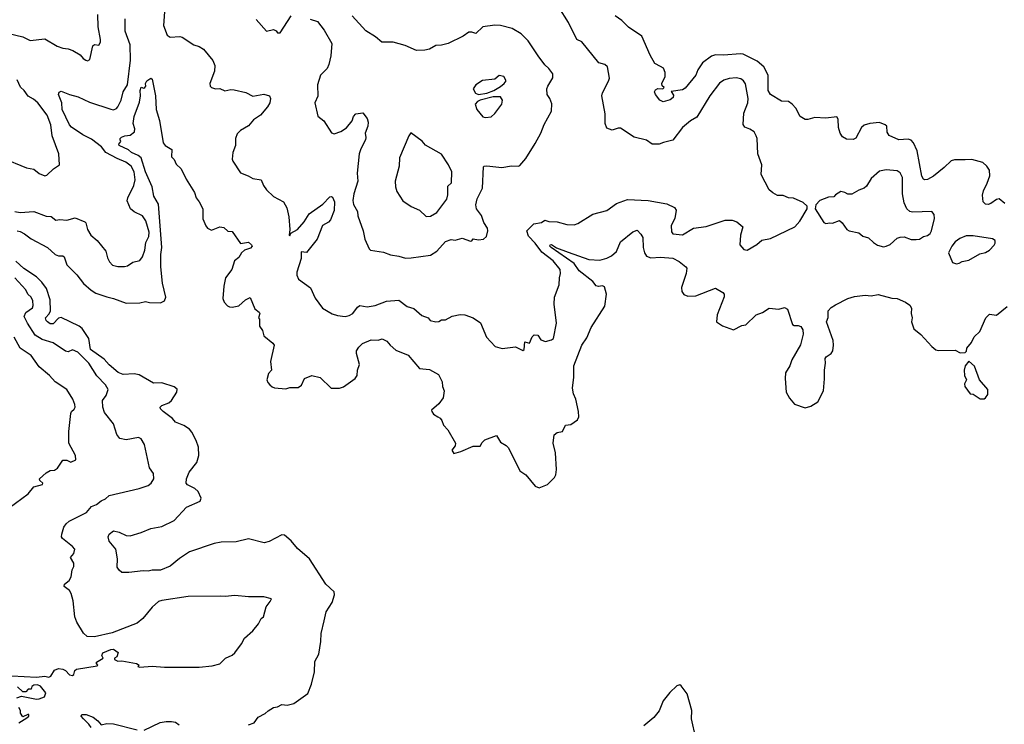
# Model space of a CAD drawing. Extents: x 1245515 to 1420776, y 606314 to 671314.
# Tile 351 of 385: x 1407083 to 1414232, y 628525 to 633638. Entities that reach past the tile are written whole.
import ezdxf

# ---------------------------------------------------------------- set-up
doc = ezdxf.new("R2010")
doc.units = 0

msp = doc.modelspace()

# ---------------------------------------------------------------- linework, layer by layer
at = {"layer": '0CON10XD'}
for points in [[(1408133.3, 633695), (1408126.9, 633595), (1408153.3, 633525), (1408175, 633510), (1408245, 633516.2), (1408261.7, 633511.7), (1408347.5, 633455), (1408385, 633444), (1408416.7, 633425), (1408485, 633341.2), (1408499.2, 633305), (1408496.9, 633265), (1408464, 633175), (1408466.7, 633155), (1408475, 633146.7), (1408505, 633136.2), (1408535, 633138), (1408571.2, 633121.2), (1408615, 633130.6), (1408639.1, 633129.1), (1408725, 633110), (1408775, 633083.3), (1408855, 633097.5), (1408896.2, 633086.2), (1408904, 633065), (1408898.1, 633035), (1408882.5, 633005), (1408831.9, 632945), (1408780, 632910), (1408745, 632868.6), (1408685, 632834), (1408661.3, 632808.7), (1408648.6, 632775), (1408650, 632725), (1408630, 632675), (1408625.8, 632625), (1408630.7, 632610.7), (1408685.5, 632525.6), (1408742.5, 632505), (1408775, 632484.3), (1408836.9, 632476.9), (1408852.2, 632435), (1408875, 632403.1), (1408925, 632354.3), (1408997.5, 632315), (1409021.7, 632271.7), (1409037.7, 632207.7), (1409044.2, 632115), (1409040, 632075), (1409045, 632070), (1409052, 632088), (1409100, 632115), (1409147.9, 632172.1), (1409185, 632228), (1409285, 632298), (1409335, 632352), (1409345, 632356), (1409355, 632351.2), (1409369.4, 632315), (1409366, 632254), (1409340.5, 632185), (1409325, 632168.5), (1409281.9, 632145), (1409242.9, 632045), (1409165, 631948.1), (1409125.8, 631954.2), (1409125.5, 631905), (1409095.8, 631805), (1409094.1, 631784.1), (1409106.2, 631755), (1409195, 631691.2), (1409227.9, 631617.9), (1409282.5, 631545), (1409352.6, 631502.6), (1409390.7, 631490.7), (1409445, 631484.4), (1409475, 631490.6), (1409502, 631505), (1409535, 631551.2), (1409552.5, 631565), (1409605, 631554.6), (1409663.3, 631565), (1409746.7, 631595), (1409835, 631603.1), (1409895, 631556.9), (1409945, 631541.4), (1410001.7, 631491.7), (1410047.5, 631475), (1410062.5, 631455), (1410105, 631446.2), (1410125, 631448), (1410145, 631460), (1410175, 631460), (1410222.5, 631487.5), (1410281.2, 631498.8), (1410315, 631495.8), (1410375, 631474.3), (1410427.7, 631437.7), (1410473.3, 631335), (1410535, 631266.7), (1410585, 631251.2), (1410683, 631263), (1410735, 631237.5), (1410746.4, 631243.6), (1410750, 631300), (1410785, 631290), (1410803, 631337), (1410818.3, 631351.7), (1410845, 631347.5), (1410867.5, 631315), (1410901.7, 631301.7), (1410945, 631313.8), (1410958, 631325), (1410979.4, 631435), (1410963.2, 631573.2), (1410965.8, 631625), (1411000, 631715), (1411002, 631765), (1411010, 631795), (1411008, 631825), (1410955, 631888.5), (1410875, 631952.1), (1410825, 632017.1), (1410775.9, 632065.9), (1410766, 632105), (1410815, 632156), (1410872.5, 632165), (1410895, 632183.3), (1410925, 632172.9), (1410985, 632171.1), (1411055, 632150.6), (1411109.7, 632150.3), (1411135, 632160), (1411245, 632226.9), (1411345.6, 632254.4), (1411415, 632302.9), (1411495, 632332.2), (1411645, 632325.4), (1411782.2, 632302.2), (1411836.2, 632275), (1411850, 632255), (1411839.2, 632195), (1411811.8, 632145), (1411815, 632097.5), (1411825, 632084.4), (1411895, 632077.3), (1411975, 632124.4), (1412067, 632137), (1412205, 632182.5), (1412255, 632183.6), (1412289.9, 632169.9), (1412333.3, 632135), (1412316.5, 632075), (1412312, 632005), (1412340.8, 631970.8), (1412365, 631966.2), (1412434.3, 632005.7), (1412472.3, 632037.7), (1412535, 632051.2), (1412711.2, 632135), (1412748, 632175), (1412800, 632265), (1412800, 632285), (1412772.5, 632312.5), (1412702.3, 632342.3), (1412665, 632346.2), (1412625, 632361.2), (1412585, 632362), (1412551.2, 632381.2), (1412524.2, 632404.2), (1412466, 632515), (1412471.2, 632585), (1412443.3, 632663.3), (1412438.2, 632775), (1412431.1, 632795), (1412414.6, 632824.5), (1412385, 632844.4), (1412347.8, 632857.8), (1412336.7, 632876.7), (1412341.3, 632958.7), (1412368.8, 633035), (1412372.3, 633065), (1412353.1, 633173.1), (1412337.1, 633195), (1412318, 633208), (1412285, 633215.5), (1412235, 633210.9), (1412195, 633198.9), (1412165, 633177.8), (1412093.6, 633085), (1411999.2, 632930.8), (1411952.5, 632905), (1411895.8, 632855), (1411825, 632764.2), (1411757.5, 632747.5), (1411725, 632733.8), (1411675, 632734), (1411633.9, 632763.9), (1411545, 632784.3), (1411445, 632850), (1411428.3, 632851.7), (1411385, 632836.7), (1411345, 632850), (1411333.9, 632883.9), (1411334.4, 632955), (1411310.3, 633085), (1411314, 633106), (1411359.1, 633190.9), (1411365.8, 633214.2), (1411350, 633295), (1411331.7, 633311.7), (1411288, 633325), (1411165, 633478), (1411128, 633495), (1411067.7, 633617.7), (1410998, 633728)], [(1407005, 633538.8), (1407105, 633514.2), (1407157.6, 633487.6), (1407265, 633498.2), (1407353.8, 633445), (1407395, 633430), (1407435, 633426.5), (1407468.8, 633415), (1407522, 633382), (1407544, 633355), (1407563.2, 633343.2), (1407575, 633340), (1407591.7, 633348.3), (1407615, 633447.5), (1407625, 633456.7), (1407656.2, 633453.8), (1407668.8, 633475), (1407670, 633495), (1407651.4, 633585), (1407649.4, 633675)], [(1407046.7, 632245), (1407085, 632239.2), (1407185, 632245.5), (1407275, 632212.9), (1407310.2, 632210.2), (1407345, 632182.5), (1407375, 632188.6), (1407425, 632182.5), (1407485, 632200.6), (1407555, 632171.2), (1407563.9, 632163.9), (1407574, 632115), (1407600, 632075), (1407645, 632036.2), (1407707.6, 631957.6), (1407719.1, 631909.1), (1407735, 631880), (1407757.3, 631857.3), (1407795, 631846), (1407844.1, 631845.9), (1407865, 631852.9), (1407905, 631878.5), (1407955, 631890), (1407975, 631917.5), (1407992.5, 631965), (1407998.5, 632021.5), (1408019.2, 632065), (1408022, 632095), (1407999.2, 632179.2), (1407975.4, 632215.4), (1407915, 632244.4), (1407888, 632265), (1407863.4, 632323.4), (1407867.5, 632345), (1407910.5, 632435), (1407920.8, 632475), (1407913.9, 632535), (1407891.2, 632575), (1407852.5, 632605), (1407789.4, 632629.4), (1407707.8, 632675), (1407677.8, 632715), (1407605, 632770.9), (1407541.3, 632801.3), (1407458.7, 632858.7), (1407444, 632875), (1407390.9, 632985), (1407387.6, 633035), (1407365.4, 633095), (1407369.1, 633110.9), (1407385, 633120), (1407445, 633094.2), (1407506.9, 633076.9), (1407589.2, 633039.2), (1407745, 632988.2), (1407765, 632984.6), (1407785, 632993.6), (1407796.4, 633005), (1407818.8, 633055), (1407833.1, 633115), (1407866.7, 633165), (1407888.2, 633345), (1407883.8, 633455), (1407849.2, 633555), (1407848.6, 633645)], [(1408799.6, 633639.5), (1408874.3, 633554.3), (1408925.8, 633565.8), (1408945.8, 633555.8), (1408955, 633543.3), (1408975, 633542.5), (1409055, 633666.7)], [(1409192.4, 633642.4), (1409245, 633624), (1409292.6, 633562.6), (1409349.2, 633465), (1409342.5, 633375), (1409328.3, 633311.7), (1409315, 633283.3), (1409266, 633235), (1409245.8, 633165), (1409247.7, 633082.3), (1409226.7, 633035), (1409248.3, 632938.3), (1409290, 632905), (1409347, 632817), (1409365, 632810), (1409415, 632825.8), (1409455, 632852), (1409495.8, 632904.2), (1409506.7, 632935), (1409522.5, 632955), (1409575, 632962.5), (1409605, 632920), (1409612.5, 632895), (1409610.8, 632865), (1409590.8, 632815), (1409597, 632783), (1409594.4, 632765), (1409559.8, 632700.2), (1409548.5, 632665), (1409533.8, 632525), (1409537.3, 632465), (1409508.1, 632375), (1409502.5, 632325), (1409507, 632297), (1409535.8, 632245), (1409538.8, 632215), (1409576, 632105), (1409588.8, 632045), (1409620, 631975), (1409630, 631965), (1409725, 631951.4), (1409775, 631931.4), (1409835, 631922.5), (1409885, 631907.5), (1409925, 631908.6), (1410065, 631929.5), (1410111.9, 631958.1), (1410175, 632027.1), (1410215, 632043.3), (1410245, 632038.8), (1410295, 632052), (1410355, 632030), (1410365, 632032.5), (1410375, 632046.7), (1410415, 632041.4), (1410450, 632045), (1410471.2, 632065), (1410482, 632105), (1410480, 632125), (1410453.8, 632165), (1410435, 632216.7), (1410398.8, 632265), (1410394, 632295), (1410405, 632337.5), (1410444.2, 632415), (1410450.6, 632569.4), (1410455, 632575.6), (1410473.4, 632576.6), (1410584.4, 632565.6), (1410652.9, 632577.1), (1410705, 632574.2), (1410715, 632580), (1410758.7, 632631.3), (1410825, 632740), (1410867.5, 632815), (1410891.6, 632878.4), (1410942.9, 632975), (1410946.2, 633026.2), (1410932.5, 633065), (1410913.3, 633095), (1410911.2, 633135), (1410916.7, 633155), (1410953.8, 633215), (1410954.1, 633244.1), (1410924.3, 633284.3), (1410895, 633309.2), (1410846.8, 633375), (1410775, 633484.6), (1410725, 633535.9), (1410659.2, 633575), (1410575, 633596.3), (1410532.5, 633597.5), (1410445, 633585.4), (1410395, 633537.5), (1410365, 633547.1), (1410343, 633547), (1410302.4, 633517.6), (1410195, 633466), (1410145, 633452), (1410105, 633450), (1410057.5, 633425), (1410025, 633416), (1409963.2, 633413.2), (1409880.6, 633450.6), (1409795, 633475.7), (1409712.5, 633475), (1409665, 633514.2), (1409595, 633558), (1409496.9, 633666.9)], [(1414235, 632302.9), (1414195, 632336.7), (1414175, 632332.2), (1414135, 632304.4), (1414115, 632297.1), (1414095, 632298), (1414078, 632315), (1414074.4, 632365), (1414080.5, 632395), (1414108.6, 632451.5), (1414126.7, 632505), (1414124.2, 632545), (1414106, 632575), (1414075, 632600.8), (1413995, 632622.5), (1413948.3, 632621.7), (1413871.2, 632621.2), (1413846.4, 632613.6), (1413796.4, 632565), (1413716.7, 632503.3), (1413675, 632478.9), (1413655, 632475.7), (1413645, 632480.8), (1413632.9, 632502.9), (1413599.4, 632685), (1413573.6, 632743.6), (1413555, 632763.1), (1413535, 632771.5), (1413465, 632765.6), (1413396.4, 632796.4), (1413380.9, 632820.9), (1413378.8, 632865), (1413367.5, 632875), (1413325, 632890.8), (1413255, 632883.8), (1413215, 632872.5), (1413195.8, 632855), (1413155, 632778), (1413135, 632769.2), (1413085, 632772), (1413057.9, 632787.9), (1413040.5, 632815), (1413027.9, 632855), (1413025.5, 632915.6), (1413015, 632933.3), (1412935, 632924.2), (1412855, 632928.1), (1412805, 632912.9), (1412785, 632914.2), (1412748.8, 632935), (1412718.6, 632995), (1412692, 633025), (1412665, 633044), (1412615, 633045.7), (1412535, 633095.7), (1412517.8, 633125), (1412516.5, 633235), (1412485.6, 633295), (1412437.9, 633337.9), (1412335, 633388.5), (1412315, 633391.2), (1412195, 633379.2), (1412135, 633383.8), (1412105, 633372.9), (1412040.8, 633325), (1412007.5, 633275), (1411991.8, 633235), (1411915, 633141.4), (1411895, 633130), (1411813.6, 633116.4), (1411830.6, 633090.6), (1411827.3, 633072.7), (1411805, 633056.9), (1411755, 633042), (1411731.2, 633055), (1411700, 633095), (1411692.9, 633115), (1411700.3, 633129.7), (1411715, 633139.2), (1411753, 633137), (1411762.5, 633145), (1411748, 633158), (1411745.8, 633175), (1411769.2, 633225), (1411768.8, 633255), (1411756.7, 633285), (1411735, 633298.8), (1411695, 633320), (1411660.2, 633380.2), (1411599.4, 633519.4), (1411504.3, 633584.3), (1411455, 633632.9), (1411405.8, 633665)], [(1406955, 632635.8), (1407131.7, 632561.7), (1407185, 632552.5), (1407225, 632522.9), (1407265, 632506), (1407280.7, 632509.3), (1407327.5, 632555), (1407371.2, 632585), (1407367.1, 632665), (1407319.4, 632795), (1407308.2, 632875), (1407281.9, 632945), (1407215, 633033.8), (1407182.3, 633062.3), (1407145, 633082), (1407114.2, 633125), (1407087.8, 633147.8), (1407065, 633200.6)], [(1407065, 632106.2), (1407085, 632101.8), (1407117.1, 632085), (1407165, 632046.7), (1407285, 631985.4), (1407341.4, 631935), (1407365, 631925.5), (1407396.2, 631925), (1407406.1, 631916.1), (1407425, 631858.9), (1407497.6, 631787.6), (1407545, 631723.8), (1407600.8, 631675), (1407635, 631654.3), (1407715, 631625.7), (1407764.5, 631615.5), (1407855, 631581.8), (1407955.8, 631584.2), (1407995, 631593.8), (1408025, 631586.2), (1408105, 631582.9), (1408135, 631598.8), (1408143.5, 631625), (1408120, 631725), (1408106.6, 631845), (1408107.2, 631935), (1408113.9, 631985), (1408090, 632300), (1408057.2, 632357.2), (1408045, 632425.6), (1407995, 632534.4), (1407965.5, 632635), (1407942.7, 632652.7), (1407894.5, 632675), (1407873.3, 632693.3), (1407803.8, 632725), (1407803.3, 632735), (1407817.5, 632755), (1407812.5, 632765), (1407812.5, 632775), (1407822.5, 632785), (1407845, 632795.8), (1407885, 632798.8), (1407916.4, 632823.6), (1407917.8, 632845), (1407907.5, 632885), (1407913.1, 632935), (1407951.5, 633038.5), (1407960.8, 633085), (1407958, 633125), (1407965, 633147.5), (1407985, 633140), (1407992.5, 633145), (1407998.8, 633155), (1407996.7, 633175), (1408006.7, 633195), (1408035, 633213.8), (1408045, 633206.7), (1408068.1, 633085), (1408072.9, 632985), (1408096.7, 632906.7), (1408124.6, 632745), (1408138.9, 632725), (1408188.1, 632695), (1408183.8, 632643.8), (1408203.2, 632623.2), (1408219.7, 632589.7), (1408254.5, 632554.5), (1408290.6, 632480.6), (1408351.4, 632385), (1408363.3, 632345), (1408386.2, 632315), (1408411.4, 632265), (1408413.6, 632193.6), (1408435, 632142.5), (1408447.5, 632125), (1408475, 632111.2), (1408535, 632133.8), (1408565, 632128.8), (1408595, 632102.5), (1408625, 632100), (1408685, 632013.8), (1408745, 632023.3), (1408766.7, 632005), (1408770, 631995), (1408759.2, 631980.8), (1408714.2, 631965.8), (1408692.5, 631945), (1408675, 631912.5), (1408641.7, 631888.3), (1408622.5, 631825), (1408577.5, 631765), (1408564, 631705), (1408558.8, 631615), (1408567.7, 631587.7), (1408592.3, 631562.3), (1408605, 631553.8), (1408625, 631551.4), (1408675, 631560.6), (1408723.3, 631605), (1408755, 631622.5), (1408790.3, 631540.3), (1408822.5, 631515), (1408827.5, 631505), (1408817.5, 631475), (1408823.6, 631463.6), (1408823.1, 631413.1), (1408845, 631382.5), (1408856, 631345), (1408920.7, 631290.7), (1408930, 631275), (1408902.9, 631157.1), (1408911.2, 631095), (1408889.3, 631070.7), (1408876.2, 631025), (1408883.3, 631005), (1408898.3, 630988.3), (1408915, 630973.3), (1408932.5, 630967.5)], [(1410415, 633095.6), (1410475, 633104.3), (1410525, 633123.3), (1410575, 633152.2), (1410600.8, 633175), (1410613.8, 633195), (1410598, 633225), (1410565, 633234), (1410533.7, 633206.4), (1410443.3, 633196.7), (1410395.7, 633164.3), (1410376.2, 633135), (1410391.2, 633105), (1410415, 633095.6)], [(1410465, 632927.5), (1410505, 632932.5), (1410533.4, 632956.6), (1410584.5, 633025.5), (1410588.1, 633055), (1410575, 633077.5), (1410521.5, 633078.5), (1410425, 633054.5), (1410405.8, 633045), (1410390, 633025), (1410402.5, 632985), (1410445, 632933.8), (1410465, 632927.5)], [(1410035, 632210), (1410065, 632212), (1410112.1, 632237.9), (1410184.1, 632335.9), (1410192.4, 632367.6), (1410191.3, 632428.7), (1410218.1, 632455), (1410219.4, 632535), (1410195.4, 632585.4), (1410145, 632662), (1410028.3, 632728.3), (1410005, 632756.2), (1409923.3, 632816.7), (1409907.5, 632795), (1409841.4, 632635), (1409838, 632575), (1409808, 632465), (1409810.8, 632425), (1409822.1, 632392.1), (1409865, 632323.8), (1409925, 632282), (1409985.5, 632255.5), (1410035, 632210)], [(1413355, 631988.8), (1413375, 631993.8), (1413404.1, 632005.9), (1413455, 632053.3), (1413475, 632060), (1413505, 632061.2), (1413555, 632044), (1413592.3, 632042.3), (1413615, 632046), (1413645, 632064.2), (1413675, 632072), (1413693, 632087), (1413702.5, 632105), (1413724, 632195), (1413722, 632225), (1413705.8, 632245.8), (1413565, 632240.6), (1413545, 632247.1), (1413524.2, 632265), (1413505, 632310), (1413493.8, 632375), (1413492.6, 632492.6), (1413476.4, 632526.4), (1413455, 632542), (1413375, 632547.8), (1413325, 632538.8), (1413265, 632485.8), (1413230.6, 632429.4), (1413215, 632414.4), (1413175, 632401.9), (1413125, 632372.9), (1413095, 632372), (1413073.9, 632383.9), (1413045, 632390), (1413005, 632367.5), (1412995, 632353.3), (1412955, 632350), (1412892.5, 632325), (1412862.5, 632295), (1412857.5, 632265), (1412922.5, 632165), (1412935, 632160), (1412966.2, 632163.8), (1412985, 632162.5), (1413035, 632180), (1413055, 632163.3), (1413087.5, 632115), (1413105, 632106.2), (1413175, 632092), (1413205, 632067.5), (1413245, 632054), (1413280.9, 632020.9), (1413312.1, 632002.1), (1413355, 631988.8)], [(1408932.5, 630967.5), (1409015, 630960), (1409045, 630968.8), (1409105, 630970), (1409128, 630985), (1409150, 631035), (1409205, 631055.8), (1409265, 631040.8), (1409345, 630963.3), (1409405, 630963.8), (1409435, 630973.3), (1409519.2, 631035), (1409532.2, 631055), (1409534.4, 631095), (1409550, 631135), (1409528.8, 631215), (1409528.8, 631235), (1409545, 631262.5), (1409571.7, 631288.3), (1409634.3, 631315.7), (1409685, 631313.3), (1409715, 631321.2), (1409747.5, 631305), (1409772.5, 631275), (1409815, 631240), (1409904.1, 631204.1), (1409985, 631106.2), (1410058.8, 631098.8), (1410123, 631063), (1410150.8, 631010.8), (1410152, 630975), (1410164, 630945), (1410156.7, 630895), (1410125, 630850), (1410073.8, 630805), (1410074.1, 630794.1), (1410086.7, 630775), (1410120, 630755), (1410135.9, 630745.9), (1410148.3, 630728.3), (1410160, 630695), (1410190.9, 630660.9), (1410246.7, 630565), (1410243.6, 630546.4), (1410220, 630515), (1410235, 630490), (1410285, 630503.3), (1410375, 630544), (1410425, 630542.5), (1410440, 630570), (1410460.3, 630589.7), (1410545, 630620), (1410575, 630571.2), (1410615, 630549.2), (1410631.7, 630531.7), (1410714.4, 630364.4), (1410758, 630335), (1410825, 630254), (1410855, 630241.2), (1410915, 630264.2), (1410965, 630316), (1410975.6, 630335), (1410980, 630375), (1410973.1, 630495), (1410957.1, 630565), (1410963.8, 630625), (1410985, 630643.3), (1411025, 630650), (1411045, 630696.7), (1411085, 630701.2), (1411132, 630735), (1411141.4, 630755), (1411140.6, 630795), (1411120, 630885), (1411103, 630923), (1411096.7, 630965), (1411106.4, 631045), (1411105.3, 631125), (1411165, 631276.2), (1411200.3, 631329.7), (1411232.2, 631405), (1411330.3, 631559.7), (1411344.5, 631645), (1411328.9, 631698.9), (1411315.5, 631705.5), (1411285, 631702.7), (1411267.5, 631707.5), (1411245, 631738.6), (1411145, 631815.2), (1411107.6, 631867.6), (1410940.9, 631985), (1410933, 631995), (1410934.6, 632005), (1410945, 632006.2), (1410981.2, 631981.2), (1411065, 631950.7), (1411215, 631896.5), (1411296.2, 631893.8), (1411345, 631907.5), (1411378.9, 631925), (1411415, 631955.8), (1411445, 632026.5), (1411535, 632098.5), (1411565, 632109.4), (1411592.1, 632082.1), (1411606.8, 632056.8), (1411609.3, 631985), (1411619.6, 631945), (1411635, 631921.1), (1411665, 631910.4), (1411735, 631913.9), (1411825, 631907.1), (1411872.1, 631882.1), (1411920, 631845), (1411925.6, 631835), (1411923.1, 631795), (1411888.5, 631695), (1411891.5, 631665), (1411904.7, 631644.7), (1411935, 631632.6), (1411993, 631633), (1412135, 631690), (1412189.2, 631659.2), (1412197.1, 631645), (1412197, 631627), (1412146.9, 631495), (1412142, 631445), (1412185.7, 631415.7), (1412265, 631388), (1412325, 631418.8), (1412355, 631423.8), (1412430, 631495), (1412475, 631512), (1412525, 631544.3), (1412595, 631538.2), (1412635, 631550), (1412658.1, 631538.1), (1412693.6, 631425), (1412705, 631417.8), (1412735, 631418.6), (1412755, 631411.2), (1412768.3, 631388.3), (1412772.5, 631355), (1412751.8, 631278.2), (1412689.2, 631170.8), (1412674.6, 631125), (1412643.3, 631075), (1412640, 631035), (1412647.5, 630935), (1412671.2, 630891.2), (1412708, 630848), (1412785, 630822.5), (1412827.6, 630832.4), (1412877.1, 630865), (1412920, 630945), (1412927.5, 631032.5), (1412925.5, 631095), (1412934.3, 631145), (1412931.4, 631178.6), (1412937.5, 631192.5), (1412975, 631216.2), (1412985.9, 631234.1), (1412992.5, 631275), (1412990.3, 631310.3), (1412941.2, 631445), (1412952.1, 631477.9), (1412953.5, 631525), (1412975, 631548.9), (1413005, 631569.5), (1413096.1, 631613.9), (1413145, 631629.2), (1413222.2, 631637.8), (1413265.5, 631634.5), (1413315, 631644), (1413415, 631618), (1413455, 631613.8), (1413515, 631588), (1413545.5, 631565.5), (1413559.2, 631545), (1413555.8, 631505), (1413564, 631475), (1413557.5, 631445), (1413575, 631393.8), (1413625, 631353.8), (1413705, 631266), (1413735, 631241.2), (1413753.6, 631236.4), (1413875, 631238.8), (1413910.7, 631220.7), (1413947.5, 631222.5), (1413957, 631233), (1413960, 631255), (1413993.3, 631295), (1414013.9, 631336.1), (1414053.3, 631375), (1414097.5, 631475), (1414125, 631500), (1414175, 631493.3), (1414252.7, 631557.3)], [(1413885, 631866), (1413905, 631871.2), (1413926.1, 631883.9), (1413975, 631893.3), (1414055, 631940), (1414095, 631948.8), (1414123.3, 631965), (1414158.3, 632001.7), (1414166.2, 632015), (1414166.2, 632035), (1414146.9, 632046.9), (1414005, 632070.6), (1413955, 632069.4), (1413909.8, 632050.2), (1413876.2, 632025), (1413850, 631995), (1413827.5, 631945), (1413856.1, 631876.1), (1413885, 631866)], [(1408745, 628520), (1408784.1, 628535.9), (1408815, 628576.7), (1408865, 628603.3), (1408886.2, 628623.8), (1408925, 628646.7), (1408955, 628651.2), (1408985, 628668.8), (1409025, 628663.8), (1409072.5, 628675), (1409175, 628747.5), (1409202.5, 628815), (1409223.8, 628905), (1409225, 628980), (1409255.8, 629035), (1409269.4, 629125), (1409270.5, 629185), (1409292.9, 629275), (1409308.3, 629341.7), (1409352.1, 629407.9), (1409368.8, 629465), (1409366.2, 629485), (1409305, 629542), (1409187.1, 629725), (1409100.8, 629800.8), (1409055, 629856.2), (1409005, 629896.7), (1408985, 629900.8), (1408895, 629852), (1408857.7, 629842.3), (1408745, 629870), (1408655, 629850), (1408546, 629846), (1408495, 629836.8), (1408315, 629776.8), (1408242.3, 629727.7), (1408175, 629671.3), (1408105, 629644.1), (1408045.6, 629644.4), (1408015, 629636), (1407978.5, 629638.5), (1407875, 629625.7), (1407825, 629627.1), (1407803.8, 629643.8), (1407790.6, 629665), (1407793.6, 629725), (1407780.4, 629795), (1407731.5, 629855), (1407724.4, 629885.6), (1407732, 629905), (1407765, 629929.2), (1407805, 629920), (1407855, 629896.1), (1407885, 629892.5), (1407965, 629916.8), (1408035, 629946.4), (1408115, 629959.6), (1408205, 630004.4), (1408295, 630101.4), (1408393.3, 630145), (1408401.2, 630165), (1408378.8, 630215), (1408354.2, 630235), (1408302.3, 630262.3), (1408291.3, 630275), (1408293.4, 630306.6), (1408314.3, 630355.7), (1408368.2, 630425), (1408382.9, 630475), (1408381.8, 630535), (1408363.9, 630585), (1408332.5, 630645), (1408315, 630665.7), (1408275, 630692.5), (1408215, 630718), (1408193.3, 630743.3), (1408124.3, 630795), (1408104.3, 630815), (1408102.5, 630825), (1408115, 630839.2), (1408165, 630858.6), (1408185, 630874.3), (1408223.3, 630935), (1408225, 630956), (1408205, 630972.9), (1408115, 631002.5), (1408055, 631001.2), (1407950.2, 631060.2), (1407915, 631066.9), (1407835, 631063.3), (1407797.5, 631077.5), (1407732.2, 631132.2), (1407695, 631175.3), (1407596, 631245), (1407585.3, 631325), (1407536.8, 631396.8), (1407515, 631414.6), (1407385, 631477.8), (1407365, 631473.1), (1407325, 631431.4), (1407305, 631430.8), (1407283.8, 631445), (1407273.8, 631455), (1407270, 631475), (1407296.8, 631503.2), (1407305.3, 631524.7), (1407303.5, 631605), (1407276.3, 631686.3), (1407242.7, 631732.7), (1407205, 631771.6), (1407112.3, 631832.3), (1407055, 631886.2)], [(1407025, 628875.8), (1407205, 628866), (1407265, 628874), (1407295, 628866.2), (1407310, 628875), (1407335, 628917.5), (1407365, 628928.8), (1407395, 628926.2), (1407415.8, 628915.8), (1407444.5, 628884.5), (1407465, 628879.2), (1407475, 628886.7), (1407484, 628916), (1407494, 628926), (1407645, 628950), (1407650, 628955), (1407640, 628965), (1407640, 628975), (1407690, 629005), (1407680, 629025), (1407687, 629043), (1407745, 629067.5), (1407765, 629070), (1407797.5, 629045), (1407787.5, 629015), (1407770, 629005), (1407770, 628995), (1407795, 628983.3), (1407825, 628986.7), (1407930, 628965), (1407950, 628955), (1407940, 628945), (1407955, 628940), (1408045, 628945.8), (1408135, 628939.2), (1408385, 628939.2), (1408480.8, 628949.2), (1408535, 628963.3), (1408577.5, 629005), (1408625, 629026.7), (1408645, 629043.8), (1408692.3, 629107.7), (1408715, 629150), (1408775.7, 629204.3), (1408815.8, 629254.2), (1408835, 629292.5), (1408852.5, 629305), (1408872.3, 629377.7), (1408902.5, 629415), (1408910, 629435), (1408855, 629451.1), (1408745, 629449.7), (1408645, 629459.7), (1408575, 629451.8), (1408544.3, 629454.3), (1408305, 629452.3), (1408115.5, 629424.5), (1408091.2, 629415), (1408045, 629375.8), (1407976.6, 629293.4), (1407935, 629260), (1407755, 629187.5), (1407625, 629160), (1407573, 629163), (1407547, 629187), (1407498, 629265), (1407484.2, 629305), (1407472, 629422), (1407456.2, 629475), (1407444, 629495), (1407406, 629525), (1407408.3, 629541.7), (1407442, 629568), (1407456.2, 629595), (1407464, 629645), (1407475, 629670), (1407475.7, 629695), (1407452.5, 629735), (1407476.7, 629763.3), (1407482.5, 629795), (1407466.7, 629815), (1407393.8, 629873.8), (1407387.1, 629885), (1407387.5, 629905), (1407403.8, 629955), (1407420.3, 629979.7), (1407441.7, 629998.3), (1407568.8, 630061.2), (1407604.4, 630105.6), (1407640.5, 630119.5), (1407675, 630146.2), (1407705, 630160), (1407732.5, 630185), (1407950, 630235), (1408015, 630258.6), (1408036.3, 630273.7), (1408057.5, 630305), (1408054, 630345), (1408025.9, 630385.9), (1407987.8, 630555), (1407965.4, 630595.4), (1407945, 630605.8), (1407855, 630589.1), (1407809.4, 630599.4), (1407787.5, 630627.5), (1407764.2, 630705), (1407697.3, 630787.3), (1407685.8, 630825), (1407684.3, 630875), (1407709.5, 630910.5), (1407724.2, 630955), (1407705, 630989.2), (1407642.9, 631052.9), (1407585, 631144.4), (1407505, 631225.4), (1407465, 631241.9), (1407435, 631228.5), (1407415, 631232.1), (1407325, 631293.6), (1407245, 631317.9), (1407195, 631348), (1407138.4, 631435), (1407114.5, 631485), (1407127.3, 631512.7), (1407175, 631546.7), (1407180.8, 631565), (1407177, 631597), (1407165, 631623.3), (1407142, 631645), (1407126.8, 631676.8), (1407047.7, 631765)], [(1407006.2, 630095), (1407145, 630198), (1407185, 630247.5), (1407247.5, 630265), (1407250, 630275), (1407230, 630295), (1407227.5, 630305), (1407275, 630350), (1407305, 630367.5), (1407335, 630370), (1407356.4, 630383.6), (1407395, 630442.5), (1407425, 630442.5), (1407455, 630426.7), (1407490, 630445), (1407487.5, 630475), (1407438.8, 630565), (1407438.8, 630648.8), (1407455, 630780), (1407460, 630795), (1407479.4, 630810.6), (1407485.6, 630825), (1407484.3, 630845), (1407468.9, 630885), (1407425, 630954.2), (1407339.1, 631009.1), (1407300, 631055), (1407225, 631120), (1407165, 631201.4), (1407086.9, 631255), (1407043.4, 631333.4)], [(1414057.3, 630887.3), (1414085, 630887.5), (1414095, 630894), (1414112.7, 630917.3), (1414112, 630955), (1414052.5, 631025), (1414015, 631122.5), (1413975, 631160), (1413948.8, 631125), (1413941.2, 631095), (1413942.5, 631055), (1413956.2, 631025), (1413942, 630995), (1413946, 630975), (1413985, 630923.3), (1414005, 630920), (1414057.3, 630887.3)], [(1407063, 628717), (1407095, 628730), (1407205, 628708), (1407225, 628710), (1407262.5, 628725), (1407273, 628753), (1407235, 628802.5), (1407211.7, 628811.7), (1407185, 628810), (1407171.7, 628798.3), (1407165, 628780), (1407145, 628780), (1407128.3, 628761.7), (1407105, 628760), (1407067, 628797)], [(1411993.3, 628425), (1411960, 628565), (1411962.8, 628625), (1411928.8, 628745), (1411885, 628803.5), (1411875, 628810.6), (1411855, 628803.3), (1411802.5, 628755), (1411755.4, 628694.6), (1411726.6, 628623.4), (1411686, 628574), (1411614.3, 628515)], [(1407077.5, 628535), (1407135, 628572.5), (1407150, 628585), (1407150, 628595), (1407143, 628597), (1407105, 628580), (1407087.5, 628605), (1407087.5, 628625), (1407076.1, 628646.1)], [(1407600.9, 628500.9), (1407585, 628525.6), (1407545.3, 628565), (1407529.6, 628585), (1407534, 628595), (1407565, 628596.3), (1407617, 628577), (1407650.9, 628550.9), (1407675, 628520), (1407715, 628531.5), (1407765, 628528.9), (1407935, 628484.4)], [(1407987.6, 628482.4), (1408102.8, 628537.2), (1408145.8, 628545.8), (1408184.2, 628545.8), (1408215, 628540), (1408240.9, 628520.9)]]:
    msp.add_lwpolyline(points, dxfattribs=at)

doc.saveas('drawing.dxf')
